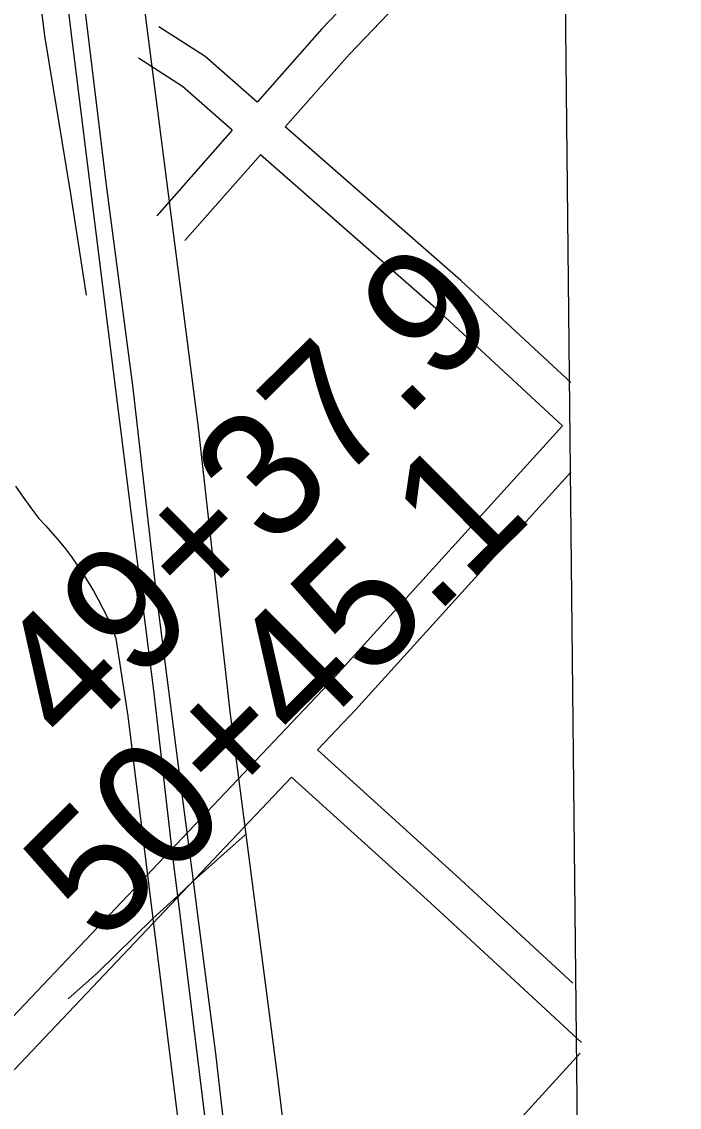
# Model space of a CAD drawing. Extents: x 3625074 to 3663148, y 511451 to 537151.
# Drawn here: x 3660456 to 3660982, y 525000 to 525869 of the extents above; entities that cross this region are included whole.
import ezdxf

# ---------------------------------------------------------------- set-up
doc = ezdxf.new("R2010")
doc.units = 0
for name, color, linetype in [('V-GRID-FRAM', 7, 'Continuous'), ('V-RAIL-TRAK', 7, 'Continuous'), ('V-ROAD-CNTR', 7, 'Continuous'), ('V-SURV-IDEN', 7, 'Continuous'), ('V-TOPO-SHOR', 7, 'Continuous')]:
    doc.layers.add(name, color=color, linetype=linetype)

msp = doc.modelspace()

# ---------------------------------------------------------------- linework, layer by layer
at = {"layer": 'V-GRID-FRAM'}
msp.add_lwpolyline([(3629129.44, 535042.13), (3660791.61, 535359.9), (3660982.02, 517177.98), (3629303.98, 516860.05), (3629129.44, 535042.13)], dxfattribs=at)
at = {"layer": 'V-RAIL-TRAK'}
for points in [[(3660605.95, 524962.61), (3660583.75, 525143.09), (3660580.49, 525168.89), (3660576.5, 525200.49), (3660561.69, 525331.25), (3660543.55, 525474.46), (3660516.13, 525693.41), (3660495.44, 525859.1), (3660473.8, 526038.39), (3660444.27, 526271.55), (3660424.2, 526439), (3660413.57, 526522.02), (3660407.6, 526568.61), (3660388.51, 526724.82), (3660365.77, 526908.27), (3660352.38, 527018.92)], [(3660626.78, 524904.97), (3660610.91, 525042.82), (3660596.89, 525151.72), (3660593.13, 525180.89), (3660583.91, 525252.32), (3660564.19, 525406.19), (3660544.75, 525575.4), (3660523.41, 525738.16), (3660505.39, 525887.86), (3660483.72, 526064.79), (3660462.46, 526231.67), (3660439.85, 526422.2), (3660427.15, 526527.08), (3660421.3, 526575.45), (3660402.19, 526730.49), (3660378.86, 526913.94), (3660366.47, 527019.33)]]:
    msp.add_lwpolyline(points, dxfattribs=at)
at = {"layer": 'V-ROAD-CNTR'}
for points in [[(3660144.32, 529267.44), (3660143.17, 529254.65), (3660210.56, 528669.65), (3660267.56, 528195.06), (3660310.46, 527850.54), (3660384.61, 527227.43), (3660447.88, 526756.39), (3660526.87, 526088.72), (3660596.87, 525543.97), (3660622.14, 525316.61), (3660659.47, 525029.4), (3660722.28, 524517.58)], [(3660861.97, 526036.74), (3660695.95, 525863.31), (3660644.08, 525804.51)], [(3660890.13, 526022.77), (3660718.04, 525843.01), (3660666.65, 525784.74)], [(3660644.08, 525804.51), (3660602.45, 525840.97), (3660565.38, 525864.9)], [(3660624.24, 525782.01), (3660584.34, 525816.96), (3660549.12, 525839.69)], [(3660624.24, 525782.01), (3660563.83, 525713.52)], [(3660895.28, 525580.02), (3660807.21, 525661.64), (3660666.65, 525784.74)], [(3660646.81, 525762.24), (3660586.33, 525693.67)], [(3660888.48, 525545.41), (3660787.12, 525639.35), (3660646.81, 525762.24)], [(3660448.23, 525071.68), (3660701.11, 525338.65), (3660888.48, 525545.41)], [(3660692.35, 525285.77), (3660723.12, 525318.26), (3660895.53, 525508.51)], [(3660450.58, 525497.03), (3660456.71, 525488.27), (3660463.02, 525479.64), (3660469.48, 525471.12), (3660475, 525465.26), (3660480.36, 525459.24), (3660485.56, 525453.07), (3660490.58, 525446.76), (3660495.43, 525440.32), (3660500.11, 525433.74), (3660504.6, 525427.04), (3660508.91, 525420.22), (3660513.03, 525413.29), (3660516.97, 525406.24), (3660520.7, 525399.08), (3660524.24, 525391.83), (3660527.59, 525384.48), (3660530.96, 525374.97), (3660540.49, 525312.81), (3660560.71, 525150.85), (3660576.16, 525025.81), (3660606.15, 524784.96)], [(3660896.69, 525099.03), (3660803.49, 525185.24), (3660692.35, 525285.77)], [(3660449.59, 525029.49), (3660671.71, 525263.98)], [(3660903.88, 525051.52), (3660783.24, 525163.1), (3660671.71, 525263.98)], [(3660634.44, 525217.94), (3660593.13, 525180.89), (3660580.49, 525168.89)], [(3660580.49, 525168.89), (3660560.71, 525150.85), (3660516.25, 525107.35), (3660492.86, 525086.51)], [(3660677.85, 524800.71), (3660819.67, 524951.92), (3660902.74, 525042.92)]]:
    msp.add_lwpolyline(points, dxfattribs=at)
at = {"layer": 'V-TOPO-SHOR'}
msp.add_lwpolyline([(3660507.57, 525650.1), (3660494.86, 525731.07), (3660474.1, 525857.57), (3660458.66, 525983.97), (3660444.19, 526065.56), (3660424.77, 526167.27), (3660408.24, 526265.99), (3660395.68, 526355.8), (3660382.62, 526450.33), (3660378.89, 526472.79)], dxfattribs=at)

# ---------------------------------------------------------------- texts
at = {"layer": 'V-SURV-IDEN'}
for s, rotation, p in [('49+37.9', 44.63925, (3660494.22, 525285.74)), ('50+45.1', 44.75111, (3660519.35, 525128))]:
    msp.add_text(s, height=100, rotation=rotation, dxfattribs=at).set_placement(p)

doc.saveas('drawing.dxf')
